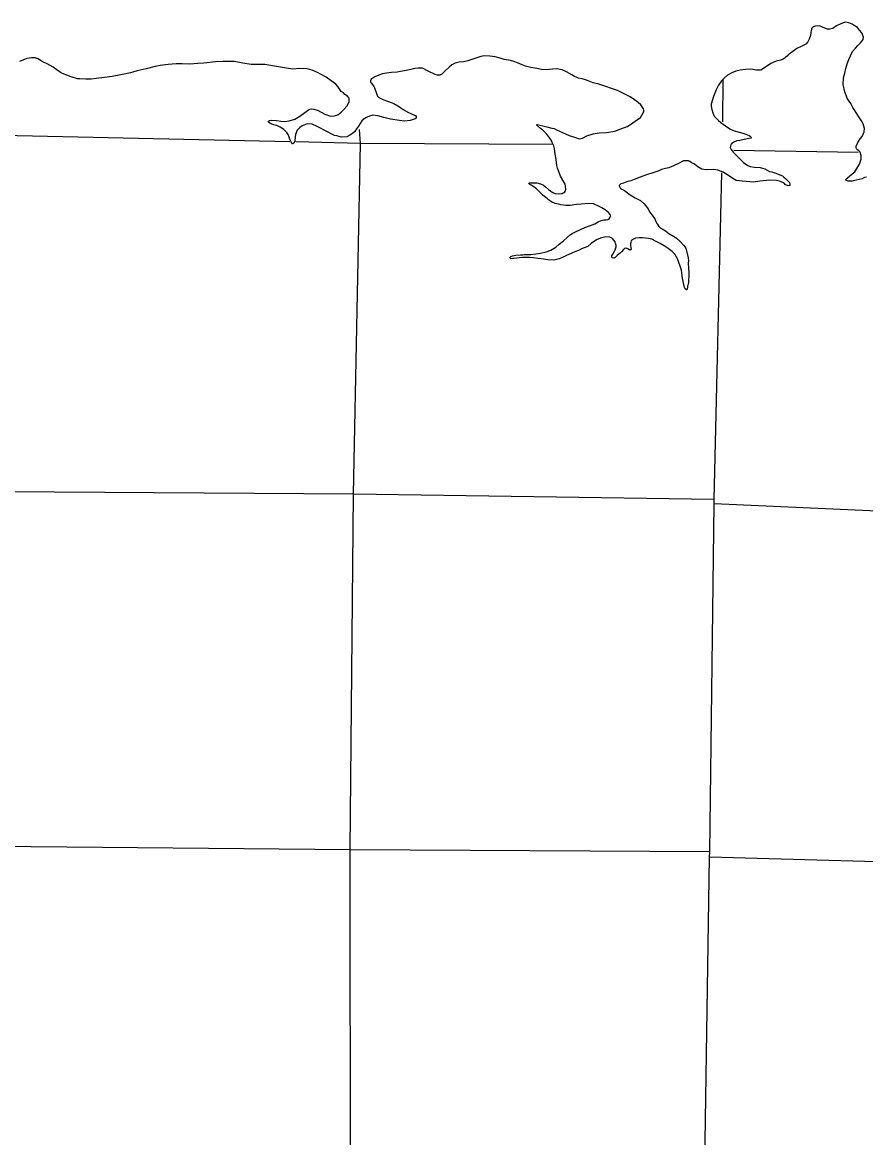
# Model space of a CAD drawing. Extents: x 369523 to 838377, y 495025 to 936819.
# Drawn here: x 538589 to 551191, y 800042 to 816701 of the extents above; entities that cross this region are included whole.
import ezdxf

# ---------------------------------------------------------------- set-up
doc = ezdxf.new("R2010")
doc.units = 0
for name, color, linetype in [('Level 10', 7, 'Continuous'), ('Level 15', 7, 'Continuous'), ('Level 22', 7, 'Continuous')]:
    doc.layers.add(name, color=color, linetype=linetype)

msp = doc.modelspace()

# ---------------------------------------------------------------- linework, layer by layer
at = {"layer": 'Level 10'}
for points in [[(551139, 816426), (551155, 816446), (551157, 816478), (551131, 816542), (551097, 816584), (551067, 816622), (551021, 816656), (550989, 816674), (550941, 816694), (550885, 816701), (550819, 816681), (550757, 816647), (550701, 816609), (550653, 816598), (550619, 816600), (550579, 816614), (550511, 816644), (550473, 816648), (550435, 816642), (550405, 816634), (550384, 816615), (550376, 816579), (550370, 816549), (550364, 816505), (550344, 816449), (550326, 816411), (550295, 816375), (550227, 816339), (550161, 816308), (550101, 816266), (550047, 816224), (550030, 816204), (549986, 816172), (549956, 816151), (549918, 816137), (549852, 816119), (549772, 816085), (549707, 816042), (549623, 815986), (549561, 815986), (549475, 816000), (549399, 815997), (549317, 815985), (549253, 815971), (549190, 815947), (549128, 815910), (549080, 815874), (549036, 815826), (548993, 815764), (548955, 815691), (548915, 815591), (548884, 815479), (548882, 815451), (548890, 815401), (548906, 815349), (548926, 815299), (548992, 815233), (549027, 815203), (549097, 815157), (549163, 815112), (549225, 815082), (549319, 815054), (549371, 815040), (549401, 815030), (549427, 815021), (549451, 815009), (549465, 815001), (549475, 814993), (549481, 814983), (549483, 814975), (549473, 814971), (549447, 814965), (549375, 814952), (549309, 814936), (549267, 814930), (549229, 814916), (549193, 814892), (549180, 814882), (549174, 814870), (549166, 814833), (549182, 814803), (549212, 814760), (549244, 814726), (549324, 814648), (549366, 814608), (549430, 814564), (549464, 814550), (549530, 814539), (549614, 814531), (549682, 814511), (549754, 814475), (549790, 814467), (549846, 814448), (549910, 814424), (549946, 814408), (549970, 814388), (549994, 814366), (550018, 814346), (550034, 814330), (550052, 814310), (550059, 814290)], [(551205, 814390), (551175, 814384), (551137, 814364), (551049, 814342), (550991, 814330), (550961, 814329), (550923, 814331), (550901, 814341), (550893, 814353), (550915, 814373), (550991, 814440), (551029, 814468), (551074, 814542), (551098, 814582), (551122, 814658), (551124, 814710), (551107, 814760), (551087, 814784), (551069, 814798), (551055, 814814), (551049, 814830), (551047, 814852), (551073, 814906), (551109, 814963), (551136, 814995), (551166, 815063), (551172, 815117), (551154, 815183), (551126, 815229), (551089, 815289), (551063, 815331), (550999, 815429), (550967, 815487), (550919, 815556), (550878, 815662), (550856, 815772), (550860, 815874), (550877, 815943), (550893, 816011), (550915, 816083), (550937, 816145), (550966, 816203), (550994, 816267), (551040, 816316), (551074, 816356), (551111, 816396), (551139, 816426)], [(541477, 816111), (541304, 816090), (541210, 816084), (541092, 816075), (540976, 816079), (540888, 816079), (540770, 816070), (540651, 816058), (540575, 816042), (540439, 816007), (540307, 815977), (540208, 815948), (540060, 815918), (539932, 815893), (539816, 815879), (539693, 815862), (539619, 815854), (539539, 815852), (539449, 815855), (539413, 815859), (539319, 815887), (539257, 815911), (539189, 815938), (539161, 815952), (539049, 816030), (538963, 816080), (538905, 816108), (538863, 816133), (538827, 816157), (538783, 816169), (538729, 816173), (538659, 816159), (538549, 816114)], [(547045, 815827), (547003, 815843), (546953, 815858), (546901, 815868), (546841, 815892), (546799, 815918), (546719, 815964), (546655, 815993), (546573, 816005), (546511, 815999), (546421, 815993), (546345, 815998), (546277, 816012), (546189, 816028), (546107, 816048), (546057, 816067), (545989, 816097), (545933, 816117), (545883, 816131), (545791, 816144), (545731, 816164), (545654, 816186), (545576, 816196), (545492, 816201), (545440, 816191), (545380, 816173), (545334, 816155), (545244, 816128), (545184, 816112), (545117, 816104), (545057, 816092), (545005, 816066), (544965, 816029), (544907, 815975), (544858, 815929), (544830, 815913), (544792, 815911), (544760, 815921), (544654, 815970), (544568, 816014), (544544, 816018), (544506, 816016), (544452, 816009), (544428, 816007), (544396, 815997), (544326, 815981), (544242, 815965), (544190, 815959), (544104, 815952), (544031, 815942), (543971, 815930), (543915, 815911), (543855, 815885), (543827, 815869), (543803, 815851), (543791, 815829), (543793, 815809), (543805, 815793), (543819, 815777), (543832, 815759), (543840, 815745), (543852, 815725), (543878, 815651), (543898, 815597), (543918, 815577), (543974, 815549), (544060, 815520), (544140, 815490), (544198, 815454), (544238, 815428), (544278, 815398), (544360, 815355), (544396, 815337), (544424, 815325), (544462, 815307), (544476, 815293), (544476, 815271), (544460, 815261), (544385, 815237), (544301, 815226), (544223, 815234), (544093, 815256), (543991, 815279), (543903, 815305), (543825, 815315), (543775, 815298), (543719, 815274), (543662, 815228), (543612, 815152), (543582, 815108), (543556, 815071), (543521, 815041), (543483, 815017), (543439, 814991), (543361, 814987), (543289, 815006), (543255, 815012), (543101, 815088), (543047, 815118), (542995, 815143), (542921, 815181)], [(542921, 815181), (542845, 815187), (542771, 815157), (542735, 815131), (542697, 815090), (542672, 815028), (542666, 814992), (542664, 814970), (542662, 814944), (542660, 814924), (542652, 814906), (542648, 814896), (542634, 814884), (542628, 814884), (542612, 814904), (542588, 814958), (542576, 814986), (542560, 815026), (542542, 815058), (542498, 815098), (542442, 815137), (542414, 815151), (542386, 815161), (542350, 815171), (542320, 815181), (542296, 815189), (542272, 815205), (542264, 815217), (542268, 815227), (542282, 815235), (542311, 815241), (542387, 815233), (542453, 815226), (542513, 815222), (542575, 815232), (542663, 815256), (542735, 815297), (542810, 815355), (542872, 815397), (542906, 815409), (542946, 815404), (543010, 815382), (543112, 815328), (543194, 815300), (543254, 815305), (543306, 815321), (543356, 815357), (543401, 815405), (543437, 815449), (543473, 815514), (543475, 815566), (543449, 815598), (543409, 815625), (543387, 815647), (543354, 815669), (543336, 815699), (543302, 815745), (543272, 815777), (543204, 815827), (543130, 815881), (543056, 815920), (543002, 815952), (542920, 815986), (542840, 816004), (542738, 816009), (542632, 816003), (542538, 816015), (542388, 816042), (542211, 816069), (542117, 816069), (542007, 816069), (541883, 816090), (541755, 816114), (541593, 816115), (541477, 816111)], [(547372, 813830), (547346, 813860), (547300, 813900), (547250, 813928), (547210, 813952), (547126, 813991), (547054, 813993), (546942, 813985), (546870, 813978), (546806, 813972), (546774, 813966), (546710, 813964), (546678, 813968), (546638, 813976), (546602, 813985), (546552, 813997), (546498, 814021), (546450, 814051), (546430, 814069), (546370, 814115), (546330, 814155), (546302, 814183), (546270, 814212), (546216, 814256), (546192, 814268), (546174, 814280), (546162, 814288), (546156, 814298), (546168, 814304), (546206, 814306), (546276, 814303), (546334, 814289), (546376, 814267), (546408, 814245), (546452, 814205), (546486, 814181), (546518, 814159), (546552, 814145), (546598, 814140), (546654, 814146), (546672, 814152), (546690, 814158), (546705, 814184), (546709, 814202), (546711, 814216), (546707, 814254), (546699, 814282), (546665, 814346), (546631, 814404), (546611, 814458), (546586, 814522), (546578, 814562), (546566, 814654), (546550, 814734), (546539, 814818), (546529, 814854), (546507, 814904), (546485, 814952), (546427, 815030), (546365, 815092), (546334, 815117), (546288, 815155), (546278, 815165), (546276, 815173), (546284, 815177), (546328, 815164), (546426, 815138), (546500, 815122), (546536, 815114), (546572, 815094), (546662, 815055), (546758, 815013), (546854, 814979), (546910, 814961), (546958, 814972), (547022, 815004), (547120, 815034), (547208, 815049), (547317, 815055), (547445, 815073), (547533, 815110), (547629, 815146), (547690, 815186), (547768, 815239), (547790, 815255), (547826, 815279), (547864, 815347), (547878, 815363), (547875, 815387), (547869, 815409), (547833, 815469), (547791, 815503), (547737, 815545), (547673, 815587), (547593, 815630), (547483, 815682), (547425, 815702), (547279, 815753), (547203, 815775), (547119, 815799), (547045, 815827)], [(550059, 814290), (550059, 814272), (550057, 814266), (550051, 814262), (550035, 814258), (550023, 814262), (549995, 814276), (549971, 814300), (549919, 814322), (549859, 814340), (549761, 814343), (549661, 814333), (549611, 814327), (549515, 814316), (549459, 814318), (549405, 814324), (549347, 814330), (549303, 814332), (549255, 814337), (549205, 814369), (549169, 814395), (549063, 814461), (548981, 814494), (548923, 814502), (548807, 814498), (548743, 814508), (548683, 814545), (548631, 814581), (548585, 814609), (548565, 814623), (548543, 814633), (548471, 814631), (548396, 814594), (548320, 814558), (548252, 814530), (548200, 814516), (548142, 814501), (548100, 814485), (548011, 814453), (547917, 814421), (547821, 814390), (547731, 814352), (547684, 814334), (547624, 814321), (547570, 814301), (547530, 814289), (547506, 814265), (547510, 814247), (547526, 814221), (547586, 814191), (547672, 814123), (547748, 814082), (547828, 814040), (547881, 813988), (547939, 813914), (547961, 813872), (547985, 813840), (548009, 813806), (548039, 813764), (548055, 813728), (548071, 813695), (548083, 813675), (548099, 813653), (548120, 813633), (548152, 813617), (548176, 813603), (548202, 813585), (548250, 813549), (548344, 813491), (548364, 813479), (548414, 813434), (548474, 813368), (548506, 813326), (548537, 813186), (548545, 813146), (548539, 813100), (548541, 813030), (548549, 812964), (548550, 812904), (548544, 812855), (548544, 812819), (548540, 812785), (548530, 812767), (548528, 812747), (548524, 812719), (548518, 812707), (548512, 812707), (548496, 812719), (548494, 812723), (548486, 812741), (548464, 812831), (548456, 812875), (548442, 812961), (548437, 813001), (548419, 813061), (548379, 813167), (548339, 813237), (548301, 813279), (548242, 813325), (548180, 813363), (548120, 813396)], [(548120, 813396), (548060, 813430), (547998, 813460), (547948, 813472), (547854, 813482), (547808, 813481), (547753, 813475), (547723, 813463), (547699, 813447), (547687, 813437), (547683, 813417), (547679, 813391), (547679, 813377), (547677, 813367), (547681, 813337), (547687, 813317), (547679, 813303), (547665, 813299), (547645, 813311), (547625, 813323), (547601, 813328), (547585, 813322), (547571, 813306), (547540, 813272), (547526, 813258), (547502, 813240), (547476, 813216), (547446, 813188), (547426, 813178), (547406, 813184), (547398, 813192), (547400, 813212), (547414, 813240), (547440, 813282), (547448, 813304), (547463, 813348), (547465, 813368), (547453, 813404), (547447, 813422), (547407, 813470), (547367, 813492), (547309, 813498), (547231, 813479), (547169, 813451), (547090, 813397), (547040, 813354), (546944, 813318), (546908, 813298), (546811, 813256), (546711, 813211), (546659, 813191), (546609, 813171), (546531, 813150), (546441, 813156), (546344, 813170), (546290, 813176), (546226, 813185), (546170, 813189), (546110, 813189), (546064, 813187), (546014, 813183), (545978, 813181), (545928, 813176), (545918, 813174), (545890, 813170), (545880, 813178), (545874, 813188), (545878, 813192), (545890, 813202), (545916, 813212), (545966, 813222), (546034, 813227), (546066, 813229), (546094, 813231), (546142, 813231), (546190, 813235), (546263, 813242), (546331, 813252), (546417, 813272), (546487, 813300), (546561, 813345), (546610, 813387), (546676, 813439), (546730, 813487), (546780, 813530), (546804, 813546), (546845, 813568), (546993, 813637), (547063, 813661), (547143, 813693), (547196, 813719), (547238, 813740), (547276, 813750), (547312, 813750), (547338, 813756), (547356, 813766), (547366, 813782), (547370, 813788), (547382, 813808), (547380, 813816), (547372, 813830)]]:
    msp.add_lwpolyline(points, dxfattribs=at)
at = {"layer": 'Level 15'}
for points in [[(549056, 815215), (549060, 815850)], [(548683, 786732), (548665, 788326), (548665, 788380), (548809, 793675), (548776, 798946), (548778, 799006), (548857, 804231), (548862, 804313), (548925, 809508), (548929, 809576), (549043, 814455)]]:
    msp.add_lwpolyline(points, dxfattribs=at)
at = {"layer": 'Level 22'}
for points in [[(542588, 814914), (538288, 815010), (536270, 815035)], [(543475, 794917), (543495, 799095), (543490, 804340), (543538, 809653), (543641, 814890), (543628, 815100)], [(546517, 814878), (543641, 814890), (542678, 814916)], [(551079, 814756), (549220, 814786)], [(548929, 809576), (543538, 809653), (538329, 809688), (532878, 809844)], [(569299, 809297), (564093, 809429), (558779, 809361), (553358, 809312), (548925, 809508)], [(548862, 804313), (543490, 804340), (538191, 804389), (532891, 804546)], [(569342, 804011), (563941, 804133), (558622, 804090), (553313, 804107), (548857, 804231)]]:
    msp.add_lwpolyline(points, dxfattribs=at)

doc.saveas('drawing.dxf')
